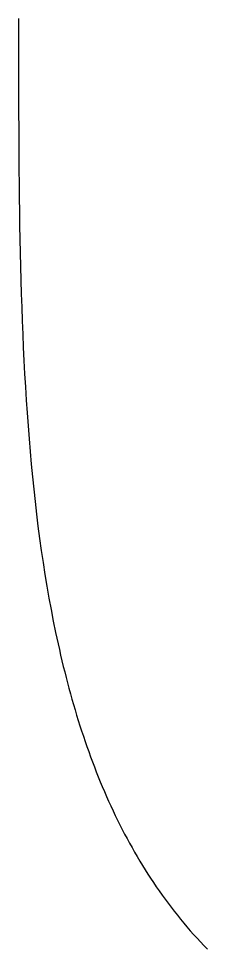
# Model space of a CAD drawing. Extents: x -7.3 to 34, y 0 to 22.
# Drawn here: x 33.20309 to 33.20917, y 3.68721 to 3.71708 of the extents above; entities that cross this region are included whole.
import ezdxf

# ---------------------------------------------------------------- set-up
doc = ezdxf.new("R2010")
doc.units = 0
doc.layers.add('SH_Data', color=7, linetype='Continuous')

msp = doc.modelspace()

# ---------------------------------------------------------------- linework, layer by layer
at = {"layer": 'SH_Data'}
for p, q in [((33.203093, 3.71708), (33.203093, 3.717077)), ((33.203093, 3.717077), (33.203093, 3.71707)), ((33.203093, 3.71707), (33.203093, 3.717012)), ((33.203093, 3.717012), (33.203093, 3.716781)), ((33.203093, 3.716781), (33.203093, 3.716319)), ((33.203093, 3.716319), (33.203093, 3.715399)), ((33.203093, 3.715399), (33.203094, 3.71494)), ((33.203094, 3.71494), (33.203094, 3.714483)), ((33.203094, 3.714483), (33.203096, 3.714027)), ((33.203096, 3.714027), (33.203097, 3.713572)), ((33.203097, 3.713572), (33.203099, 3.713118)), ((33.203099, 3.713118), (33.203102, 3.712666)), ((33.203102, 3.712666), (33.203106, 3.712215)), ((33.203106, 3.712215), (33.20311, 3.711766)), ((33.20311, 3.711766), (33.203115, 3.711318)), ((33.203115, 3.711318), (33.203121, 3.710872)), ((33.203121, 3.710872), (33.203128, 3.710427)), ((33.203128, 3.710427), (33.203136, 3.709984)), ((33.203136, 3.709984), (33.203145, 3.709543)), ((33.203145, 3.709543), (33.203155, 3.709103)), ((33.203155, 3.709103), (33.203167, 3.708666)), ((33.203167, 3.708666), (33.20318, 3.70823)), ((33.20318, 3.70823), (33.203194, 3.707796)), ((33.203194, 3.707796), (33.20321, 3.707364)), ((33.20321, 3.707364), (33.203227, 3.706934)), ((33.203227, 3.706934), (33.203246, 3.706506)), ((33.203246, 3.706506), (33.203266, 3.70608)), ((33.203266, 3.70608), (33.203289, 3.705656)), ((33.203289, 3.705656), (33.203313, 3.705235)), ((33.203313, 3.705235), (33.203339, 3.704815)), ((33.203339, 3.704815), (33.203367, 3.704398)), ((33.203367, 3.704398), (33.203397, 3.703983)), ((33.203397, 3.703983), (33.203429, 3.703571)), ((33.203429, 3.703571), (33.203463, 3.703161)), ((33.203463, 3.703161), (33.2035, 3.702753)), ((33.2035, 3.702753), (33.203538, 3.702348)), ((33.203538, 3.702348), (33.20358, 3.701946)), ((33.20358, 3.701946), (33.203623, 3.701546)), ((33.203623, 3.701546), (33.20367, 3.701149)), ((33.20367, 3.701149), (33.203718, 3.700755)), ((33.203718, 3.700755), (33.20377, 3.700363)), ((33.20377, 3.700363), (33.203824, 3.699974)), ((33.203824, 3.699974), (33.203881, 3.699588)), ((33.203881, 3.699588), (33.203941, 3.699205)), ((33.203941, 3.699205), (33.204004, 3.698825)), ((33.204004, 3.698825), (33.20407, 3.698448)), ((33.20407, 3.698448), (33.204139, 3.698074)), ((33.204139, 3.698074), (33.204211, 3.697703)), ((33.204211, 3.697703), (33.204287, 3.697335)), ((33.204287, 3.697335), (33.204365, 3.69697)), ((33.204365, 3.69697), (33.204406, 3.696789)), ((33.204406, 3.696789), (33.204447, 3.696608)), ((33.204447, 3.696608), (33.20449, 3.696429)), ((33.20449, 3.696429), (33.204533, 3.69625)), ((33.204533, 3.69625), (33.204577, 3.696072)), ((33.204577, 3.696072), (33.204622, 3.695895)), ((33.204622, 3.695895), (33.204668, 3.695719)), ((33.204668, 3.695719), (33.204715, 3.695544)), ((33.204715, 3.695544), (33.204763, 3.69537)), ((33.204763, 3.69537), (33.204811, 3.695196)), ((33.204811, 3.695196), (33.204861, 3.695023)), ((33.204861, 3.695023), (33.204911, 3.694851)), ((33.204911, 3.694851), (33.204963, 3.69468)), ((33.204963, 3.69468), (33.205015, 3.69451)), ((33.205015, 3.69451), (33.205069, 3.694341)), ((33.205069, 3.694341), (33.205123, 3.694173)), ((33.205123, 3.694173), (33.205178, 3.694006)), ((33.205178, 3.694006), (33.205235, 3.693839)), ((33.205235, 3.693839), (33.205292, 3.693674)), ((33.205292, 3.693674), (33.205351, 3.693509)), ((33.205351, 3.693509), (33.20541, 3.693345)), ((33.20541, 3.693345), (33.20547, 3.693183)), ((33.20547, 3.693183), (33.205532, 3.693021)), ((33.205532, 3.693021), (33.205594, 3.69286)), ((33.205594, 3.69286), (33.205658, 3.6927)), ((33.205658, 3.6927), (33.205723, 3.692541)), ((33.205723, 3.692541), (33.205788, 3.692383)), ((33.205788, 3.692383), (33.205855, 3.692226)), ((33.205855, 3.692226), (33.205923, 3.69207)), ((33.205923, 3.69207), (33.205992, 3.691915)), ((33.205992, 3.691915), (33.206062, 3.691761)), ((33.206062, 3.691761), (33.206134, 3.691608)), ((33.206134, 3.691608), (33.206206, 3.691456)), ((33.206206, 3.691456), (33.20628, 3.691305)), ((33.20628, 3.691305), (33.206354, 3.691155)), ((33.206354, 3.691155), (33.20643, 3.691005)), ((33.20643, 3.691005), (33.206507, 3.690857)), ((33.206507, 3.690857), (33.206585, 3.69071)), ((33.206585, 3.69071), (33.206665, 3.690565)), ((33.206665, 3.690565), (33.206745, 3.69042)), ((33.206745, 3.69042), (33.206827, 3.690276)), ((33.206827, 3.690276), (33.20691, 3.690133)), ((33.20691, 3.690133), (33.206994, 3.689991)), ((33.206994, 3.689991), (33.207079, 3.689851)), ((33.207079, 3.689851), (33.207166, 3.689711)), ((33.207166, 3.689711), (33.207254, 3.689573)), ((33.207254, 3.689573), (33.207343, 3.689435)), ((33.207343, 3.689435), (33.207433, 3.689299)), ((33.207433, 3.689299), (33.207525, 3.689164)), ((33.207525, 3.689164), (33.207618, 3.689029)), ((33.207618, 3.689029), (33.207712, 3.688896)), ((33.207712, 3.688896), (33.207808, 3.688764)), ((33.207808, 3.688764), (33.207905, 3.688634)), ((33.207905, 3.688634), (33.208003, 3.688504)), ((33.208003, 3.688504), (33.208102, 3.688375)), ((33.208102, 3.688375), (33.208203, 3.688248)), ((33.208203, 3.688248), (33.208305, 3.688122)), ((33.208305, 3.688122), (33.208409, 3.687997)), ((33.208409, 3.687997), (33.208514, 3.687873)), ((33.208514, 3.687873), (33.20862, 3.68775)), ((33.20862, 3.68775), (33.208727, 3.687628)), ((33.208727, 3.687628), (33.208836, 3.687508)), ((33.208836, 3.687508), (33.208947, 3.687389)), ((33.208947, 3.687389), (33.209059, 3.687271)), ((33.209059, 3.687271), (33.209172, 3.687154))]:
    msp.add_line(p, q, dxfattribs=at)
msp.add_lwpolyline([(33.203093, 3.71708), (33.203093, 3.71708), (33.203093, 3.717077), (33.203093, 3.71707), (33.203093, 3.717012), (33.203093, 3.716781), (33.203093, 3.716319), (33.203093, 3.715399), (33.203094, 3.71494), (33.203094, 3.714483), (33.203096, 3.714027), (33.203097, 3.713572), (33.203099, 3.713118), (33.203102, 3.712666), (33.203106, 3.712215), (33.20311, 3.711766), (33.203115, 3.711318), (33.203121, 3.710872), (33.203128, 3.710427), (33.203136, 3.709984), (33.203145, 3.709543), (33.203155, 3.709103), (33.203167, 3.708666), (33.20318, 3.70823), (33.203194, 3.707796), (33.20321, 3.707364), (33.203227, 3.706934), (33.203246, 3.706506), (33.203266, 3.70608), (33.203289, 3.705656), (33.203313, 3.705235), (33.203339, 3.704815), (33.203367, 3.704398), (33.203397, 3.703983), (33.203429, 3.703571), (33.203463, 3.703161), (33.2035, 3.702753), (33.203538, 3.702348), (33.20358, 3.701946), (33.203623, 3.701546), (33.20367, 3.701149), (33.203718, 3.700755), (33.20377, 3.700363), (33.203824, 3.699974), (33.203881, 3.699588), (33.203941, 3.699205), (33.204004, 3.698825), (33.20407, 3.698448), (33.204139, 3.698074), (33.204211, 3.697703), (33.204287, 3.697335), (33.204365, 3.69697), (33.204406, 3.696789), (33.204447, 3.696608), (33.20449, 3.696429), (33.204533, 3.69625), (33.204577, 3.696072), (33.204622, 3.695895), (33.204668, 3.695719), (33.204715, 3.695544), (33.204763, 3.69537), (33.204811, 3.695196), (33.204861, 3.695023), (33.204911, 3.694851), (33.204963, 3.69468), (33.205015, 3.69451), (33.205069, 3.694341), (33.205123, 3.694173), (33.205178, 3.694006), (33.205235, 3.693839), (33.205292, 3.693674), (33.205351, 3.693509), (33.20541, 3.693345), (33.20547, 3.693183), (33.205532, 3.693021), (33.205594, 3.69286), (33.205658, 3.6927), (33.205723, 3.692541), (33.205788, 3.692383), (33.205855, 3.692226), (33.205923, 3.69207), (33.205992, 3.691915), (33.206062, 3.691761), (33.206134, 3.691608), (33.206206, 3.691456), (33.20628, 3.691305), (33.206354, 3.691155), (33.20643, 3.691005), (33.206507, 3.690857), (33.206585, 3.69071), (33.206665, 3.690565), (33.206745, 3.69042), (33.206827, 3.690276), (33.20691, 3.690133), (33.206994, 3.689991), (33.207079, 3.689851), (33.207166, 3.689711), (33.207254, 3.689573), (33.207343, 3.689435), (33.207433, 3.689299), (33.207525, 3.689164), (33.207618, 3.689029), (33.207712, 3.688896), (33.207808, 3.688764), (33.207905, 3.688634), (33.208003, 3.688504), (33.208102, 3.688375), (33.208203, 3.688248), (33.208305, 3.688122), (33.208409, 3.687997), (33.208514, 3.687873), (33.20862, 3.68775), (33.208727, 3.687628), (33.208836, 3.687508), (33.208947, 3.687389), (33.209059, 3.687271), (33.209172, 3.687154)], dxfattribs=at)

doc.saveas('drawing.dxf')
